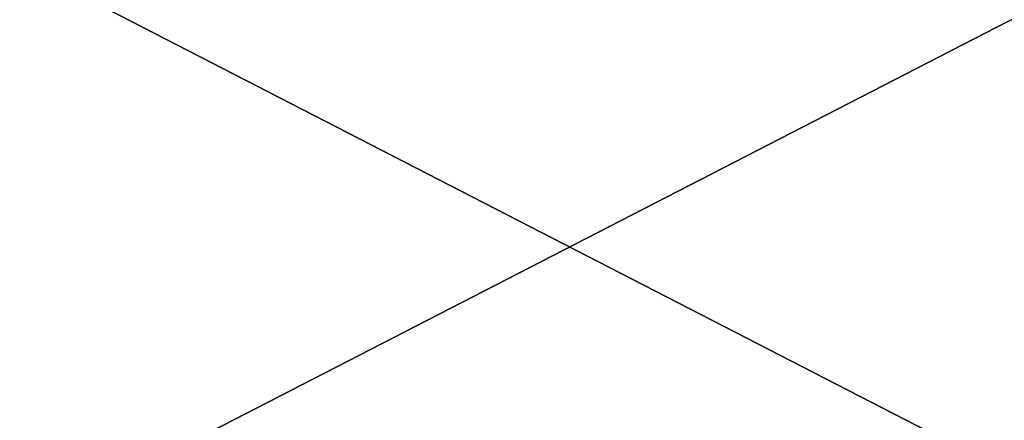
# Model space of a CAD drawing. Extents: x 0 to 48.8, y 0 to 26.9.
# Tile 620 of 656: x 29.8 to 31, y 1.7 to 2.2. Entities that reach past the tile are written whole.
import ezdxf

# ---------------------------------------------------------------- set-up
doc = ezdxf.new("R2010")
doc.units = 0
doc.header["$MEASUREMENT"] = 0
doc.layers.get('0').update_dxf_attribs({"linetype": 'CONTINUOUS'})
doc.layers.add('DRAWER_LOWER_HANDLE_1', color=251, linetype='CONTINUOUS')
doc.layers.add('DRAWER_UPPER_HANDLE_1', color=251, linetype='CONTINUOUS')

# ---------------------------------------------------------------- blocks, each defined once
blk = doc.blocks.new('T48IT100NP_TRADECAD_DXF')
at = {"layer": 'DRAWER_LOWER_HANDLE_1', "color": 251}
mesh = blk.add_polyface(dxfattribs=at)
corners = [(31.7468, 1.2246, 18.7449), (29.1467, 2.5625, 18.7449), (29.1467, 1.2246, 18.7449), (31.7468, 2.5625, 18.7449)]
mesh.append_faces([[corners[k] for k in face] for face in [(0, 1, 2), (1, 0, 3)]], dxfattribs={"vtx0": -1, "color": 251})
mesh = blk.add_polyface(dxfattribs=at)
corners = [(31.7468, 2.5624, 19.452), (29.1467, 1.2246, 19.452), (29.1467, 2.5624, 19.452), (31.7468, 1.2246, 19.452)]
mesh.append_faces([[corners[k] for k in face] for face in [(0, 1, 2), (1, 0, 3)]], dxfattribs={"vtx0": -1, "color": 251})
at = {"layer": 'DRAWER_UPPER_HANDLE_1', "color": 251}
mesh = blk.add_polyface(dxfattribs=at)
corners = [(31.7468, 1.2246, 28.5926), (29.1467, 2.5625, 28.5926), (29.1467, 1.2246, 28.5926), (31.7468, 2.5625, 28.5926)]
mesh.append_faces([[corners[k] for k in face] for face in [(0, 1, 2), (1, 0, 3)]], dxfattribs={"vtx0": -1, "color": 251})
mesh = blk.add_polyface(dxfattribs=at)
corners = [(31.7468, 2.5624, 29.2997), (29.1467, 1.2246, 29.2997), (29.1467, 2.5624, 29.2997), (31.7468, 1.2246, 29.2997)]
mesh.append_faces([[corners[k] for k in face] for face in [(0, 1, 2), (1, 0, 3)]], dxfattribs={"vtx0": -1, "color": 251})

msp = doc.modelspace()

# ---------------------------------------------------------------- block references
at = {"color": 0}
msp.add_blockref('T48IT100NP_TRADECAD_DXF', (0, 0), dxfattribs=at)

doc.saveas('drawing.dxf')
